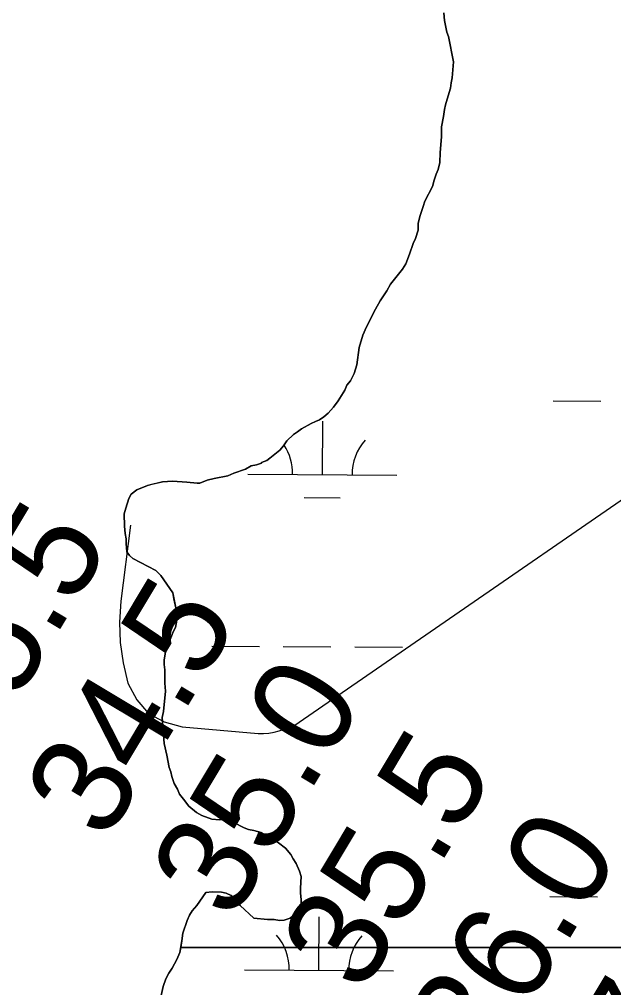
# Model space of a CAD drawing. Extents: x 3172231 to 3210228, y 940198 to 965780.
# Drawn here: x 3188110 to 3188509, y 959893 to 960543 of the extents above; entities that cross this region are included whole.
import ezdxf

# ---------------------------------------------------------------- set-up
doc = ezdxf.new("R2010")
doc.units = 0
for name, color, linetype in [('V-RIVR-RANG', 7, 'Continuous'), ('V-SITE-VEGE', 7, 'Continuous'), ('V-TOPO-MINR', 7, 'Continuous'), ('V-TOPO-SHOR', 7, 'Continuous'), ('V-WETL-SWMP', 7, 'Continuous')]:
    doc.layers.add(name, color=color, linetype=linetype)

msp = doc.modelspace()

# ---------------------------------------------------------------- linework, layer by layer
at = {"layer": 'V-SITE-VEGE'}
for points in [[(3188394.845, 960547.637), (3188395.265, 960542.625), (3188396.797, 960534.763), (3188397.907, 960531.91), (3188401.345, 960514.756), (3188400.401, 960503.994), (3188399.726, 960500.762), (3188399.41, 960497.174), (3188398.372, 960494.294), (3188395.967, 960486.025), (3188395.292, 960482.793), (3188394.632, 960478.125), (3188393.283, 960471.301), (3188393.366, 960464.496), (3188392.42, 960454.092), (3188392.148, 960447.283), (3188391.13, 960442.611)], [(3188391.13, 960442.611), (3188389.737, 960439.369), (3188388.353, 960435.412), (3188387.331, 960431.099), (3188382.078, 960421.361), (3188381.048, 960417.765), (3188378.973, 960411.651), (3188377.603, 960406.615), (3188377.66, 960401.96), (3188375.94, 960396.205), (3188374.189, 960392.959), (3188371.77, 960385.763), (3188369.343, 960379.285), (3188367.238, 960375.674), (3188364.412, 960372.416), (3188359.124, 960365.543), (3188356.668, 960361.211), (3188352.095, 960354.348), (3188348.939, 960348.936), (3188342.996, 960337.037), (3188340.559, 960331.276), (3188338.152, 960323.004), (3188336.504, 960311.519), (3188334.783, 960305.766), (3188332.338, 960300.719), (3188329.866, 960297.822), (3188328.474, 960294.58), (3188323.904, 960287.356), (3188320.734, 960283.019), (3188317.201, 960279.033), (3188314.367, 960276.49), (3188311.522, 960274.663), (3188308.669, 960273.553), (3188305.823, 960272.084), (3188299.419, 960268.42), (3188296.574, 960266.596), (3188294.09, 960264.773), (3188289.486, 960260.417), (3188287.376, 960257.167), (3188284.904, 960254.269), (3188278.164, 960248.813), (3188276.032, 960247.353), (3188272.469, 960245.874), (3188272.471, 960245.516), (3188269.262, 960244.402), (3188265.688, 960243.64), (3188261.774, 960241.442), (3188253.924, 960238.837), (3188250.006, 960236.998), (3188240.715, 960235.091), (3188236.07, 960233.959), (3188231.077, 960232.105), (3188229.287, 960232.083), (3188222.471, 960232.716), (3188212.79, 960233.312), (3188205.987, 960232.869), (3188195.984, 960230.596), (3188188.853, 960227.641), (3188184.95, 960224.726), (3188183.553, 960221.841), (3188181.482, 960215.367), (3188180.456, 960211.412), (3188180.559, 960203.173), (3188180.979, 960198.166), (3188181.74, 960194.59), (3188181.779, 960191.364), (3188182.205, 960185.997), (3188184.026, 960183.51), (3188186.203, 960181.389), (3188201.708, 960173.34), (3188204.973, 960170.155), (3188213.001, 960158.433), (3188214.916, 960148.426), (3188215.735, 960140.195), (3188214.721, 960135.165), (3188213.327, 960132.282), (3188210.544, 960125.439), (3188208.121, 960118.601), (3188207.107, 960113.573), (3188207.148, 960110.35), (3188207.549, 960106.772), (3188207.658, 960097.816), (3188208.086, 960092.446), (3188206.822, 960078.815), (3188205.796, 960074.862), (3188207.089, 960057.321), (3188208.977, 960049.463), (3188210.513, 960041.242), (3188211.623, 960038.385), (3188212.379, 960035.174), (3188213.87, 960030.533), (3188216.067, 960026.619), (3188217.542, 960023.414), (3188220.093, 960019.863), (3188223.731, 960015.251), (3188228.804, 960011.013), (3188232.412, 960008.908), (3188239.248, 960006.485), (3188244.268, 960006.188), (3188247.487, 960006.588), (3188253.605, 960004.513)], [(3188253.605, 960004.513), (3188260.818, 960000.661), (3188263.695, 959999.623), (3188267.288, 959998.951), (3188272.321, 959997.579), (3188279.176, 959993.722), (3188283.872, 959990.556), (3188288.574, 959987.031), (3188292.21, 959982.778), (3188293.678, 959979.931), (3188295.867, 959976.732), (3188298.079, 959971.743), (3188299.197, 959968.175), (3188298.581, 959960.285), (3188298.62, 959957.061), (3188299.036, 959952.408), (3188299.085, 959948.468), (3188297.332, 959945.58), (3188294.858, 959942.682), (3188291.663, 959940.134), (3188287.741, 959938.654), (3188284.517, 959938.613), (3188280.925, 959939.284), (3188276.626, 959939.231), (3188267.302, 959940.192), (3188258.237, 959948.679), (3188255.321, 959952.582), (3188252.061, 959955.408), (3188248.821, 959956.803), (3188245.589, 959957.479), (3188239.492, 959957.761), (3188235.199, 959957.35), (3188229.215, 959948.676), (3188226.037, 959945.054), (3188224.28, 959942.166), (3188222.535, 959938.561), (3188219.774, 959929.927), (3188219.121, 959924.903), (3188218.377, 959920.507), (3189521.722, 959920.507)], [(3189490.505, 959879.769), (3189507.958, 959903.201), (3189518.431, 959916.089), (3189521.722, 959920.507), (3188218.377, 959920.507), (3188217.785, 959917.004), (3188215.692, 959912.322), (3188212.54, 959906.551), (3188210.431, 959903.301), (3188208.33, 959899.334), (3188206.601, 959894.292), (3188205.245, 959888.187)]]:
    msp.add_lwpolyline(points, dxfattribs=at)
at = {"layer": 'V-TOPO-MINR'}
msp.add_lwpolyline([(3188184.548, 960203.934), (3188178.095, 960152.791), (3188177.242, 960138.863), (3188177.562, 960125.038), (3188179.642, 960111.366), (3188182.896, 960097.796), (3188188.873, 960086.553), (3188196.644, 960077.539), (3188207.109, 960071.869), (3188219.368, 960068.428), (3188270.325, 960064.103), (3188273.899, 960064.026), (3188277.437, 960064.245), (3188280.919, 960064.905), (3188284.364, 960065.86), (3188290.217, 960067.89), (3188293.644, 960069.088), (3188294.126, 960069.281), (3188961.268, 960529.075)], dxfattribs=at)
at = {"layer": 'V-TOPO-SHOR'}
for points in [[(3188294.09, 960264.773), (3188296.574, 960266.596), (3188299.419, 960268.423), (3188305.823, 960272.084), (3188308.669, 960273.553), (3188311.522, 960274.663), (3188314.367, 960276.49), (3188317.201, 960279.033), (3188320.734, 960283.019), (3188323.904, 960287.356), (3188328.474, 960294.58), (3188329.866, 960297.822), (3188332.338, 960300.717), (3188334.783, 960305.766), (3188336.504, 960311.519), (3188338.152, 960323.004), (3188340.559, 960331.276), (3188342.996, 960337.037), (3188348.939, 960348.936), (3188352.095, 960354.348), (3188356.668, 960361.211), (3188359.124, 960365.543), (3188364.412, 960372.416), (3188367.238, 960375.674), (3188369.343, 960379.285), (3188371.77, 960385.763), (3188374.189, 960392.959), (3188375.94, 960396.205), (3188377.66, 960401.958), (3188377.603, 960406.615), (3188378.973, 960411.649), (3188381.048, 960417.765), (3188382.078, 960421.361), (3188387.331, 960431.099), (3188388.353, 960435.412), (3188389.737, 960439.369), (3188391.13, 960442.611), (3188392.148, 960447.283), (3188392.42, 960454.092), (3188393.366, 960464.496), (3188393.283, 960471.301), (3188394.632, 960478.125), (3188395.29, 960482.793), (3188395.967, 960486.025), (3188398.372, 960494.294), (3188399.41, 960497.176), (3188399.726, 960500.762), (3188400.401, 960503.994), (3188401.343, 960514.756), (3188397.907, 960531.91), (3188396.797, 960534.763), (3188395.265, 960542.625), (3188394.845, 960547.637)], [(3188224.28, 959942.166), (3188226.037, 959945.054), (3188229.215, 959948.676), (3188235.199, 959957.35), (3188239.492, 959957.761), (3188245.589, 959957.479), (3188248.821, 959956.803), (3188252.063, 959955.408), (3188255.321, 959952.582), (3188258.237, 959948.679), (3188267.3, 959940.192), (3188276.626, 959939.231), (3188280.925, 959939.284), (3188284.517, 959938.613), (3188287.741, 959938.654), (3188291.665, 959940.134), (3188294.858, 959942.682), (3188297.33, 959945.58), (3188299.085, 959948.468), (3188299.036, 959952.408), (3188298.62, 959957.061), (3188298.581, 959960.285), (3188299.197, 959968.175), (3188298.079, 959971.743), (3188295.867, 959976.732), (3188293.678, 959979.931), (3188292.21, 959982.778), (3188288.574, 959987.031), (3188283.872, 959990.556), (3188279.176, 959993.722), (3188272.321, 959997.579), (3188267.288, 959998.951), (3188263.695, 959999.623), (3188260.818, 960000.661), (3188253.605, 960004.513), (3188247.487, 960006.588), (3188244.268, 960006.188), (3188239.248, 960006.485), (3188232.41, 960008.908), (3188228.801, 960011.013), (3188223.733, 960015.251), (3188220.093, 960019.863), (3188217.542, 960023.414), (3188216.067, 960026.619), (3188213.87, 960030.533), (3188212.379, 960035.174), (3188211.623, 960038.387), (3188210.513, 960041.242), (3188208.977, 960049.463), (3188207.089, 960057.321), (3188205.796, 960074.862), (3188206.822, 960078.815), (3188208.086, 960092.446), (3188207.66, 960097.816), (3188207.549, 960106.772), (3188207.148, 960110.35), (3188207.107, 960113.573), (3188208.121, 960118.601), (3188210.544, 960125.439), (3188213.325, 960132.282), (3188214.721, 960135.165), (3188215.735, 960140.193), (3188214.916, 960148.424), (3188213.765, 960154.5), (3188213.001, 960158.433), (3188204.973, 960170.155), (3188201.708, 960173.34), (3188186.203, 960181.389), (3188184.026, 960183.51), (3188182.205, 960185.997), (3188181.779, 960191.367), (3188181.74, 960194.59), (3188180.979, 960198.164), (3188180.559, 960203.173), (3188180.456, 960211.412), (3188181.482, 960215.367), (3188183.553, 960221.843), (3188184.95, 960224.726), (3188188.853, 960227.641), (3188195.984, 960230.596), (3188199.2, 960231.352), (3188205.987, 960232.869), (3188212.788, 960233.312), (3188222.471, 960232.716), (3188229.287, 960232.083), (3188231.077, 960232.105), (3188236.07, 960233.959), (3188240.715, 960235.091), (3188250.006, 960236.998), (3188253.924, 960238.837), (3188261.774, 960241.442), (3188265.688, 960243.642), (3188269.262, 960244.402), (3188272.471, 960245.516), (3188272.469, 960245.874), (3188276.032, 960247.353), (3188278.164, 960248.813), (3188284.904, 960254.269), (3188287.376, 960257.167), (3188289.486, 960260.417), (3188294.09, 960264.773)], [(3188205.243, 959888.187), (3188206.601, 959894.294), (3188208.33, 959899.332), (3188210.431, 959903.299), (3188212.54, 959906.549), (3188215.692, 959912.322), (3188217.785, 959917.004), (3188219.121, 959924.903), (3188219.774, 959929.927), (3188222.535, 959938.561), (3188224.28, 959942.166)]]:
    msp.add_lwpolyline(points, dxfattribs=at)
at = {"layer": 'V-WETL-SWMP'}
for p, q in [((3188468.272, 960287.373), (3188500.271, 960287.155)), ((3188313.338, 960237.684), (3188313.583, 960273.683)), ((3188263.339, 960238.024), (3188363.337, 960237.344)), ((3188301.233, 960222.335), (3188325.233, 960222.172)), ((3188239.146, 960122.755), (3188271.145, 960122.537)), ((3188287.145, 960122.428), (3188319.144, 960122.21)), ((3188335.144, 960122.101), (3188367.143, 960121.883)), ((3188466.007, 959954.705), (3188498.007, 959954.488)), ((3188311.074, 959905.017), (3188311.319, 959941.016)), ((3188261.075, 959905.357), (3188361.073, 959904.677))]:
    msp.add_line(p, q, dxfattribs=at)
for points in [[(3188294.089, 960264.774), (3188296.574, 960266.596), (3188299.418, 960268.423), (3188305.822, 960272.085), (3188308.67, 960273.553), (3188311.523, 960274.663), (3188314.366, 960276.49), (3188317.201, 960279.033), (3188320.735, 960283.018), (3188323.905, 960287.357), (3188328.474, 960294.579), (3188329.867, 960297.821), (3188332.339, 960300.718), (3188334.784, 960305.765), (3188336.504, 960311.518), (3188338.153, 960323.004), (3188340.559, 960331.275), (3188342.995, 960337.037), (3188348.939, 960348.935), (3188352.096, 960354.348), (3188356.669, 960361.212), (3188359.123, 960365.542), (3188364.412, 960372.415), (3188367.238, 960375.675), (3188369.343, 960379.284), (3188371.771, 960385.763), (3188374.19, 960392.959), (3188375.941, 960396.205), (3188377.661, 960401.959), (3188377.603, 960406.616), (3188378.974, 960411.649), (3188381.048, 960417.765), (3188382.078, 960421.361), (3188387.332, 960431.1), (3188388.353, 960435.412), (3188389.738, 960439.37), (3188391.131, 960442.612), (3188392.148, 960447.283), (3188392.421, 960454.093), (3188393.367, 960464.496), (3188393.283, 960471.302), (3188394.632, 960478.126), (3188395.29, 960482.792), (3188395.967, 960486.025), (3188398.372, 960494.295), (3188399.411, 960497.175), (3188399.725, 960500.761), (3188400.402, 960503.994), (3188401.343, 960514.755), (3188397.906, 960531.91), (3188396.796, 960534.762), (3188395.265, 960542.626), (3188394.845, 960547.637)], [(3188224.28, 959942.166), (3188226.036, 959945.054), (3188229.216, 959948.676), (3188235.199, 959957.349), (3188239.493, 959957.761), (3188245.588, 959957.478), (3188248.821, 959956.802), (3188252.063, 959955.409), (3188255.322, 959952.583), (3188258.237, 959948.678), (3188267.299, 959940.191), (3188276.627, 959939.232), (3188280.926, 959939.285), (3188284.517, 959938.613), (3188287.741, 959938.653), (3188291.664, 959940.135), (3188294.857, 959942.682), (3188297.329, 959945.579), (3188299.084, 959948.467), (3188299.036, 959952.408), (3188298.62, 959957.061), (3188298.58, 959960.285), (3188299.198, 959968.175), (3188298.079, 959971.744), (3188295.868, 959976.732), (3188293.678, 959979.93), (3188292.21, 959982.778), (3188288.574, 959987.032), (3188283.873, 959990.557), (3188279.176, 959993.723), (3188272.321, 959997.579), (3188267.288, 959998.95), (3188263.696, 959999.622), (3188260.817, 960000.661), (3188253.604, 960004.513), (3188247.487, 960006.587), (3188244.268, 960006.189), (3188239.248, 960006.485), (3188232.41, 960008.908), (3188228.801, 960011.013), (3188223.733, 960015.25), (3188220.093, 960019.862), (3188217.541, 960023.414), (3188216.068, 960026.62), (3188213.87, 960030.534), (3188212.379, 960035.173), (3188211.623, 960038.388), (3188210.512, 960041.241), (3188208.977, 960049.463), (3188207.088, 960057.321), (3188205.796, 960074.862), (3188206.822, 960078.815), (3188208.086, 960092.446), (3188207.661, 960097.815), (3188207.55, 960106.771), (3188207.148, 960110.349), (3188207.108, 960113.573), (3188208.12, 960118.601), (3188210.544, 960125.439), (3188213.325, 960132.281), (3188214.722, 960135.165), (3188215.735, 960140.193), (3188214.916, 960148.424), (3188213.766, 960154.5), (3188213.001, 960158.432), (3188204.973, 960170.156), (3188201.709, 960173.34), (3188186.203, 960181.388), (3188184.027, 960183.511), (3188182.205, 960185.997), (3188181.78, 960191.366), (3188181.74, 960194.59), (3188180.979, 960198.163), (3188180.559, 960203.174), (3188180.457, 960211.413), (3188181.482, 960215.367), (3188183.552, 960221.842), (3188184.949, 960224.726), (3188188.854, 960227.64), (3188195.984, 960230.595), (3188199.199, 960231.352), (3188205.987, 960232.869), (3188212.789, 960233.311), (3188222.471, 960232.715), (3188229.286, 960232.083), (3188231.077, 960232.105), (3188236.07, 960233.958), (3188240.714, 960235.091), (3188250.006, 960236.997), (3188253.924, 960238.837), (3188261.774, 960241.443), (3188265.688, 960243.641), (3188269.261, 960244.402), (3188272.472, 960245.516), (3188272.468, 960245.875), (3188276.032, 960247.352), (3188278.164, 960248.812), (3188284.904, 960254.269), (3188287.376, 960257.166), (3188289.485, 960260.417), (3188294.089, 960264.774)], [(3188205.244, 959888.187), (3188206.601, 959894.294), (3188208.33, 959899.332), (3188210.431, 959903.299), (3188212.54, 959906.55), (3188215.693, 959912.322), (3188217.785, 959917.005), (3188219.12, 959924.904), (3188219.774, 959929.928), (3188222.534, 959938.561), (3188224.28, 959942.166)]]:
    msp.add_lwpolyline(points, dxfattribs=at)
for centre, start, end in [((3188368.583, 960237.783), 138.838164, 180.381822), ((3188258.1, 960238.535), 358.838164, 32.874334), ((3188255.835, 959905.868), 358.838164, 40.381822), ((3188366.319, 959905.116), 138.838164, 180.381822)]:
    msp.add_arc(centre, 35.246, start, end, dxfattribs=at)

# ---------------------------------------------------------------- texts
at = {"layer": 'V-RIVR-RANG'}
for s, p in [('35.5', (3188082.09, 960041.579)), ('34.5', (3188168.024, 959990.438)), ('35.0', (3188252.467, 959936.808)), ('35.5', (3188339.891, 959888.156)), ('36.0', (3188424.334, 959834.525)), ('37.2', (3188511.758, 959785.873))]:
    msp.add_text(s, height=67, rotation=59.098326, dxfattribs=at).set_placement(p)

doc.saveas('drawing.dxf')
